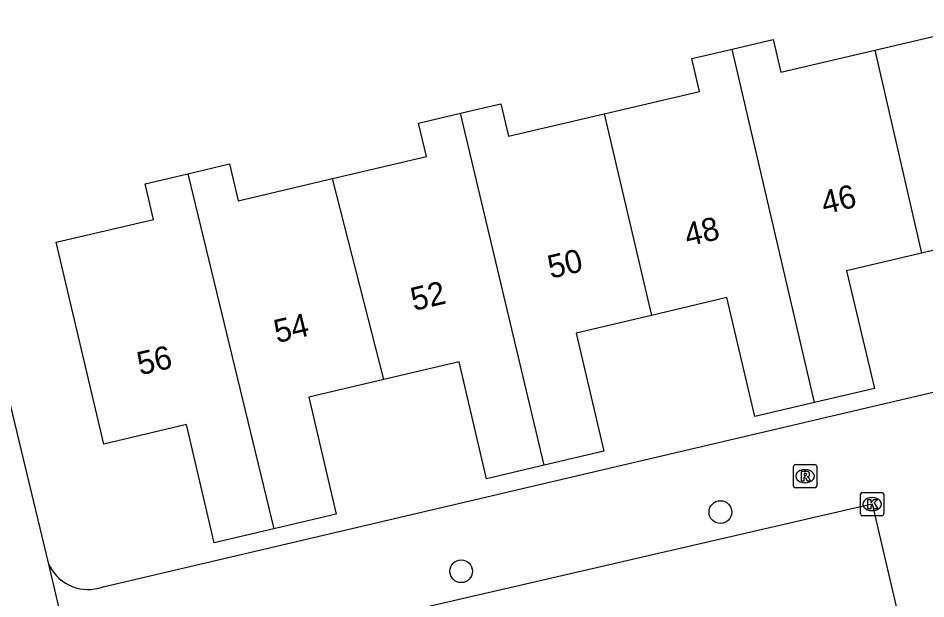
# Model space of a CAD drawing. Extents: x 158038 to 159242, y 380133 to 381214.
# Drawn here: x 158589.79 to 158628.91, y 380954.65 to 380979.68 of the extents above; entities that cross this region are included whole.
import ezdxf

# ---------------------------------------------------------------- set-up
doc = ezdxf.new("R2010")
doc.units = 0
for name, color, linetype in [('IMGEO_Boom', 7, 'Continuous'), ('IMGEO_Kolk', 7, 'Continuous'), ('IMGEO_Pand', 7, 'Continuous'), ('IMGEO_Pand_nummerreeks', 7, 'Continuous'), ('IMGEO_Rijbaan_lokaal_open', 7, 'Continuous'), ('IMGEO_Rioolput', 7, 'Continuous'), ('IMGEO_Voetpad_open', 7, 'Continuous')]:
    doc.layers.add(name, color=color, linetype=linetype)

msp = doc.modelspace()

# ---------------------------------------------------------------- linework, layer by layer
at = {"layer": 'IMGEO_Boom'}
for centre in [(158620.059, 380958.387), (158608.887, 380955.834)]:
    msp.add_circle(centre, 0.489, dxfattribs=at)
at = {"layer": 'IMGEO_Kolk'}
for p, q in [((158626.096, 380958.305), (158626.096, 380959.157)), ((158626.171, 380959.231), (158627.023, 380959.231)), ((158627.097, 380959.157), (158627.097, 380958.305)), ((158626.584, 380959.011), (158626.609, 380959.011)), ((158626.607, 380958.451), (158626.582, 380958.451)), ((158627.023, 380958.231), (158626.171, 380958.231))]:
    msp.add_line(p, q, dxfattribs=at)
for points in [[(158626.096, 380958.305), (158626.096, 380959.157)], [(158626.171, 380959.231), (158627.023, 380959.231)], [(158627.097, 380959.157), (158627.097, 380958.305)], [(158626.417, 380958.931), (158626.54, 380958.931), (158626.54, 380958.78), (158626.67, 380958.931), (158626.834, 380958.931), (158626.688, 380958.78), (158626.841, 380958.531), (158626.689, 380958.531), (158626.604, 380958.695), (158626.54, 380958.628), (158626.54, 380958.531), (158626.417, 380958.531), (158626.417, 380958.931)], [(158627.023, 380958.231), (158626.171, 380958.231)]]:
    msp.add_lwpolyline(points, dxfattribs=at)
for centre, start, end in [((158626.173, 380959.155), 91.552, 178.448), ((158626.173, 380959.155), 91.552, 178.448), ((158627.021, 380959.155), 1.552, 88.448), ((158627.021, 380959.155), 1.552, 88.448), ((158626.173, 380958.307), 181.552, 268.448), ((158626.173, 380958.307), 181.552, 268.448), ((158627.021, 380958.307), 271.552, 358.448), ((158627.021, 380958.307), 271.552, 358.448)]:
    msp.add_arc(centre, 0.0765, start, end, dxfattribs=at)
for centre, major_axis, ratio, start_param, end_param in [((158626.583, 380958.731), (-0.387, 0.002), 0.722429, 4.712389, 7.853982), ((158626.608, 380958.731), (-0.39, 0.002), 0.717154, 1.570796, 4.712389)]:
    msp.add_ellipse(centre, major_axis=major_axis, ratio=ratio, start_param=start_param, end_param=end_param, dxfattribs=at)
at = {"layer": 'IMGEO_Pand'}
for points in [[(158626.719, 380978.3), (158630.769, 380979.253), (158630.435, 380980.67), (158632.27, 380981.102)], [(158620.564, 380978.349), (158622.333, 380978.765), (158622.667, 380977.346), (158626.719, 380978.3)], [(158615.042, 380975.554), (158619.162, 380976.524), (158618.829, 380977.941), (158620.564, 380978.349)], [(158624.111, 380963.11), (158620.564, 380978.349)], [(158626.719, 380978.3), (158628.727, 380969.548)], [(158608.863, 380975.577), (158610.595, 380975.984), (158610.924, 380974.585), (158615.042, 380975.554)], [(158603.334, 380972.76), (158607.388, 380973.714), (158607.05, 380975.15), (158608.863, 380975.577)], [(158612.465, 380960.406), (158608.863, 380975.577)], [(158615.042, 380975.554), (158617.09, 380966.865)], [(158597.111, 380972.974), (158598.902, 380973.396), (158599.276, 380971.805), (158603.334, 380972.76)], [(158600.806, 380957.66), (158598.245, 380957.057), (158597.044, 380962.158), (158593.48, 380961.32), (158591.434, 380970.015), (158595.623, 380971.001), (158595.261, 380972.539), (158597.111, 380972.974)], [(158597.111, 380972.974), (158600.806, 380957.66)], [(158605.556, 380964.1), (158603.334, 380972.76)], [(158635.728, 380965.948), (158633.128, 380965.336), (158631.957, 380970.308), (158628.727, 380969.548)], [(158628.727, 380969.548), (158625.5, 380968.788), (158626.694, 380963.718), (158624.111, 380963.11)], [(158624.111, 380963.11), (158621.544, 380962.506), (158620.338, 380967.63), (158617.09, 380966.865)], [(158617.09, 380966.865), (158613.843, 380966.101), (158615.04, 380961.012), (158612.465, 380960.406)], [(158612.465, 380960.406), (158609.983, 380959.821), (158608.796, 380964.863), (158605.556, 380964.1)], [(158605.556, 380964.1), (158602.317, 380963.338), (158603.504, 380958.295), (158600.806, 380957.66)]]:
    msp.add_lwpolyline(points, dxfattribs=at)
at = {"layer": 'IMGEO_Rijbaan_lokaal_open'}
msp.add_lwpolyline([(158604.948, 380953.741), (158626.595, 380958.735), (158635.531, 380920.48), (158638.865, 380921.332)], dxfattribs=at)
at = {"layer": 'IMGEO_Rioolput'}
for p, q in [((158623.207, 380959.506), (158623.207, 380960.358)), ((158623.282, 380960.432), (158624.134, 380960.432)), ((158623.695, 380960.212), (158623.72, 380960.212)), ((158624.208, 380960.358), (158624.208, 380959.506)), ((158624.134, 380959.432), (158623.282, 380959.432)), ((158623.718, 380959.652), (158623.693, 380959.652))]:
    msp.add_line(p, q, dxfattribs=at)
for points in [[(158623.207, 380959.506), (158623.207, 380960.358)], [(158623.282, 380960.432), (158624.134, 380960.432)], [(158624.208, 380960.358), (158624.208, 380959.506)], [(158623.796, 380960.13), (158623.544, 380960.132), (158623.544, 380959.732)], [(158623.544, 380959.732), (158623.668, 380959.732), (158623.668, 380959.894), (158623.679, 380959.894)], [(158623.722, 380960.051), (158623.668, 380960.051), (158623.668, 380959.97)], [(158623.668, 380959.97), (158623.72, 380959.97)], [(158623.726, 380959.865), (158623.797, 380959.732), (158623.937, 380959.732), (158623.872, 380959.858)], [(158624.134, 380959.432), (158623.282, 380959.432)]]:
    msp.add_lwpolyline(points, dxfattribs=at)
for centre, radius, start, end in [((158623.284, 380960.356), 0.0765, 91.552, 178.448), ((158623.284, 380960.356), 0.0765, 91.552, 178.448), ((158624.132, 380960.356), 0.0765, 1.552, 88.448), ((158624.132, 380960.356), 0.0765, 1.552, 88.448), ((158623.678, 380959.841), 0.0533, 26.0293, 88.6989), ((158623.704, 380960.159), 0.19, 274.7715, 282.9687), ((158623.728, 380959.955), 0.0964, 77.0061, 93.1865), ((158623.742, 380960.012), 0.0378, 276.6634, 79.6772), ((158623.795, 380960.02), 0.109, 350.3612, 89.416), ((158623.793, 380960.02), 0.112, 277.5842, 350.9817), ((158623.777, 380959.805), 0.108, 29.5134, 73.7905), ((158623.284, 380959.508), 0.0765, 181.552, 268.448), ((158623.284, 380959.508), 0.0765, 181.552, 268.448), ((158624.132, 380959.508), 0.0765, 271.552, 358.448), ((158624.132, 380959.508), 0.0765, 271.552, 358.448)]:
    msp.add_arc(centre, radius, start, end, dxfattribs=at)
for centre, major_axis, ratio, start_param, end_param in [((158623.694, 380959.932), (-0.387, 0.002), 0.722429, 4.712389, 7.853982), ((158623.719, 380959.932), (-0.39, 0.002), 0.717154, 1.570796, 4.712389)]:
    msp.add_ellipse(centre, major_axis=major_axis, ratio=ratio, start_param=start_param, end_param=end_param, dxfattribs=at)
at = {"layer": 'IMGEO_Voetpad_open'}
for points in [[(158587.388, 380981.452), (158587.187, 380981.386), (158586.992, 380981.302), (158586.806, 380981.202), (158586.629, 380981.085), (158586.464, 380980.952), (158586.311, 380980.806), (158586.172, 380980.646), (158586.048, 380980.475), (158585.939, 380980.293), (158585.848, 380980.102), (158585.773, 380979.904), (158585.768, 380979.888), (158585.705, 380979.595), (158585.668, 380979.297), (158585.658, 380978.997), (158585.675, 380978.697), (158585.718, 380978.4), (158585.788, 380978.108), (158585.819, 380978.007), (158591.091, 380956.193)], [(158591.091, 380956.193), (158591.161, 380956.043), (158591.244, 380955.9), (158591.34, 380955.765), (158591.447, 380955.638), (158591.565, 380955.522), (158591.693, 380955.417), (158591.83, 380955.324), (158591.974, 380955.244), (158592.125, 380955.176), (158592.282, 380955.123), (158592.443, 380955.083), (158592.607, 380955.059), (158592.772, 380955.048), (158592.937, 380955.053), (158593.102, 380955.073), (158593.264, 380955.107), (158593.422, 380955.155), (158593.46, 380955.169), (158642.026, 380966.562), (158642.037, 380966.512)], [(158591.091, 380956.193), (158592.271, 380951.12)]]:
    msp.add_lwpolyline(points, dxfattribs=at)

# ---------------------------------------------------------------- texts
at = {"layer": 'IMGEO_Pand_nummerreeks'}
for s, p in [('46', (158624.54, 380971.217)), ('48', (158618.644, 380969.83)), ('50', (158612.746, 380968.442)), ('52', (158606.841, 380967.053)), ('54', (158600.946, 380965.666)), ('56', (158595.047, 380964.278))]:
    msp.add_text(s, height=1, rotation=13.2405, dxfattribs=at).set_placement(p)

doc.saveas('drawing.dxf')
